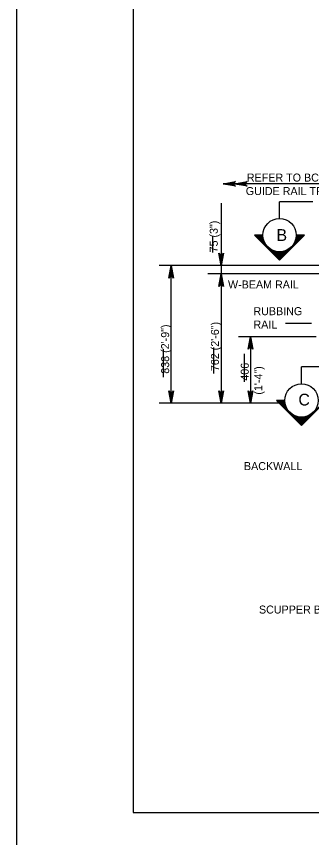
# Model space of a CAD drawing. Extents: x 179 to 454, y -271 to 54.
# Drawn here: x 360.76 to 365.18, y -21.62 to -9.31 of the extents above; entities that cross this region are included whole.
import ezdxf

# ---------------------------------------------------------------- set-up
doc = ezdxf.new("R2010")
doc.units = 0
for name, color, linetype in [('Level 1', 7, 'Continuous'), ('Level 3', 7, 'Continuous'), ('Level 41', 7, 'Continuous'), ('Level 63', 7, 'Continuous')]:
    doc.layers.add(name, color=color, linetype=linetype)

msp = doc.modelspace()

# ---------------------------------------------------------------- linework, layer by layer
at = {"layer": 'Level 1'}
msp.add_lwpolyline([(362.513, -21.25), (394.013, -21.25), (394.013, -0.75), (362.513, -0.75)], close=True, dxfattribs=at)
at = {"layer": 'Level 3'}
for p, q in [((367.342, -11.825), (363.857, -11.825)), ((363.83, -12.114), (363.83, -13.049)), ((365.204, -12.092), (364.704, -12.092)), ((364.704, -12.342), (364.704, -12.092)), ((364.704, -12.967), (364.329, -12.592)), ((364.454, -12.592), (364.329, -12.592)), ((364.336, -12.599), (364.344, -12.592)), ((364.344, -12.606), (364.358, -12.592)), ((364.351, -12.613), (364.372, -12.592)), ((364.358, -12.62), (364.386, -12.592)), ((364.365, -12.628), (364.4, -12.592)), ((364.372, -12.635), (364.414, -12.592)), ((364.379, -12.642), (364.429, -12.592)), ((364.386, -12.649), (364.443, -12.592)), ((364.393, -12.656), (364.454, -12.595)), ((364.4, -12.663), (364.455, -12.608)), ((364.407, -12.67), (364.456, -12.621)), ((364.414, -12.677), (364.458, -12.633)), ((364.421, -12.684), (364.46, -12.646)), ((364.428, -12.691), (364.463, -12.657)), ((364.435, -12.698), (364.466, -12.668)), ((364.442, -12.705), (364.469, -12.678)), ((364.697, -12.96), (365.065, -12.592)), ((364.704, -12.967), (365.079, -12.592)), ((364.912, -12.731), (365.051, -12.592)), ((364.93, -12.698), (365.037, -12.592)), ((364.94, -12.674), (365.023, -12.592)), ((364.946, -12.654), (365.008, -12.592)), ((364.95, -12.636), (364.994, -12.592)), ((364.953, -12.62), (364.98, -12.592)), ((364.954, -12.604), (364.966, -12.592)), ((365.079, -12.592), (364.954, -12.592)), ((364.45, -12.712), (364.474, -12.688)), ((364.457, -12.72), (364.478, -12.698)), ((364.464, -12.727), (364.483, -12.708)), ((364.471, -12.734), (364.488, -12.717)), ((364.478, -12.741), (364.493, -12.726)), ((364.485, -12.748), (364.498, -12.734)), ((364.492, -12.755), (364.505, -12.742)), ((364.499, -12.762), (364.511, -12.75)), ((364.506, -12.769), (364.517, -12.758)), ((364.513, -12.776), (364.524, -12.765)), ((364.52, -12.783), (364.531, -12.772)), ((364.527, -12.79), (364.538, -12.779)), ((364.534, -12.797), (364.546, -12.786)), ((364.541, -12.804), (364.554, -12.792)), ((364.549, -12.811), (364.562, -12.798)), ((364.556, -12.819), (364.571, -12.803)), ((364.69, -12.953), (364.843, -12.8)), ((364.563, -12.826), (364.58, -12.809)), ((364.57, -12.833), (364.589, -12.814)), ((364.577, -12.84), (364.598, -12.818)), ((364.584, -12.847), (364.608, -12.823)), ((364.591, -12.854), (364.618, -12.827)), ((364.598, -12.861), (364.629, -12.83)), ((364.605, -12.868), (364.64, -12.833)), ((364.612, -12.875), (364.651, -12.836)), ((364.619, -12.882), (364.663, -12.839)), ((364.626, -12.889), (364.675, -12.84)), ((364.633, -12.896), (364.688, -12.841)), ((364.64, -12.903), (364.702, -12.842)), ((364.648, -12.91), (364.716, -12.842)), ((364.655, -12.918), (364.732, -12.84)), ((364.662, -12.925), (364.748, -12.838)), ((364.669, -12.932), (364.766, -12.834)), ((364.676, -12.939), (364.787, -12.828)), ((364.683, -12.946), (364.81, -12.818)), ((367.865, -13.049), (362.901, -13.049)), ((363.081, -15.111), (363.081, -13.049)), ((363.83, -13.049), (363.83, -15.111)), ((365.296, -13.174), (363.628, -13.174)), ((365.182, -13.918), (364.791, -13.918)), ((365.25, -14.116), (364.086, -14.116)), ((364.267, -14.116), (364.267, -15.111)), ((365.032, -14.819), (365.032, -14.569)), ((365.532, -14.569), (365.032, -14.569)), ((364.741, -15.111), (362.901, -15.111)), ((364.259, -15.111), (364.087, -15.111)), ((365.032, -15.444), (364.657, -15.069)), ((364.782, -15.069), (364.657, -15.069)), ((364.679, -15.091), (364.7, -15.069)), ((364.686, -15.098), (364.714, -15.069)), ((364.693, -15.105), (364.728, -15.069)), ((364.7, -15.112), (364.743, -15.069)), ((364.707, -15.119), (364.757, -15.069)), ((364.714, -15.126), (364.771, -15.069)), ((364.721, -15.133), (364.782, -15.072)), ((364.728, -15.14), (364.783, -15.086)), ((364.735, -15.147), (364.784, -15.099)), ((364.742, -15.155), (364.786, -15.111)), ((364.749, -15.162), (364.788, -15.123)), ((364.756, -15.169), (364.791, -15.134)), ((365.025, -15.437), (365.393, -15.069)), ((365.032, -15.444), (365.407, -15.069)), ((364.763, -15.176), (364.794, -15.145)), ((364.771, -15.183), (364.798, -15.156)), ((364.778, -15.19), (364.802, -15.166)), ((364.785, -15.197), (364.806, -15.176)), ((364.792, -15.204), (364.811, -15.185)), ((364.799, -15.211), (364.816, -15.194)), ((364.806, -15.218), (364.821, -15.203)), ((364.813, -15.225), (364.827, -15.212)), ((364.82, -15.232), (364.832, -15.22)), ((364.827, -15.239), (364.839, -15.228)), ((364.834, -15.246), (364.845, -15.236)), ((364.841, -15.254), (364.852, -15.243)), ((364.848, -15.261), (364.859, -15.25)), ((364.855, -15.268), (364.866, -15.257)), ((364.863, -15.275), (364.874, -15.263)), ((364.87, -15.282), (364.882, -15.269)), ((364.877, -15.289), (364.89, -15.275)), ((364.884, -15.296), (364.899, -15.281)), ((364.891, -15.303), (364.908, -15.286)), ((364.898, -15.31), (364.917, -15.291)), ((364.905, -15.317), (364.926, -15.296)), ((364.912, -15.324), (364.936, -15.3)), ((364.919, -15.331), (364.946, -15.304)), ((364.926, -15.338), (364.957, -15.308)), ((364.933, -15.345), (364.968, -15.311)), ((364.94, -15.353), (364.979, -15.314)), ((364.947, -15.36), (364.991, -15.316)), ((364.954, -15.367), (365.003, -15.318)), ((364.962, -15.374), (365.016, -15.319)), ((364.969, -15.381), (365.03, -15.319)), ((364.976, -15.388), (365.044, -15.319)), ((364.983, -15.395), (365.06, -15.318)), ((364.99, -15.402), (365.076, -15.316)), ((364.997, -15.409), (365.094, -15.312)), ((365.004, -15.416), (365.115, -15.306)), ((365.011, -15.423), (365.138, -15.296)), ((365.018, -15.43), (365.171, -15.277))]:
    msp.add_line(p, q, dxfattribs=at)
for points in [[(363.857, -11.825), (364.043, -11.79), (364.029, -11.8), (364.021, -11.813), (364.019, -11.825), (364.021, -11.838), (364.029, -11.85), (364.043, -11.86), (363.857, -11.825), (364.029, -11.85), (364.021, -11.838), (363.857, -11.825), (364.019, -11.825), (364.021, -11.813), (363.857, -11.825), (364.029, -11.8)], [(364.03, -11.825), (364.217, -11.79), (364.202, -11.8), (364.195, -11.813), (364.193, -11.825), (364.195, -11.838), (364.202, -11.85), (364.217, -11.86), (364.03, -11.825), (364.202, -11.85), (364.195, -11.838), (364.03, -11.825), (364.193, -11.825), (364.195, -11.813), (364.03, -11.825), (364.202, -11.8)], [(363.83, -13.049), (363.795, -12.862), (363.805, -12.877), (363.817, -12.884), (363.83, -12.886), (363.842, -12.884), (363.855, -12.877), (363.865, -12.862), (363.83, -13.049), (363.855, -12.877), (363.842, -12.884), (363.83, -13.049), (363.83, -12.886), (363.817, -12.884), (363.83, -13.049), (363.805, -12.877)], [(363.081, -13.049), (363.116, -13.235), (363.106, -13.221), (363.094, -13.213), (363.081, -13.211), (363.069, -13.213), (363.056, -13.221), (363.046, -13.235), (363.081, -13.049), (363.056, -13.221), (363.069, -13.213), (363.081, -13.049), (363.081, -13.211), (363.094, -13.213), (363.081, -13.049), (363.106, -13.221)], [(363.83, -13.174), (363.865, -13.36), (363.855, -13.346), (363.842, -13.338), (363.83, -13.336), (363.817, -13.338), (363.805, -13.346), (363.795, -13.36), (363.83, -13.174), (363.805, -13.346), (363.817, -13.338), (363.83, -13.174), (363.83, -13.336), (363.842, -13.338), (363.83, -13.174), (363.855, -13.346)], [(364.267, -14.116), (364.301, -14.302), (364.291, -14.288), (364.279, -14.281), (364.267, -14.278), (364.254, -14.281), (364.241, -14.288), (364.232, -14.302), (364.267, -14.116), (364.241, -14.288), (364.254, -14.281), (364.267, -14.116), (364.267, -14.278), (364.279, -14.281), (364.267, -14.116), (364.291, -14.288)], [(363.081, -15.111), (363.046, -14.925), (363.056, -14.939), (363.069, -14.946), (363.081, -14.948), (363.094, -14.946), (363.106, -14.939), (363.116, -14.925), (363.081, -15.111), (363.106, -14.939), (363.094, -14.946), (363.081, -15.111), (363.081, -14.948), (363.069, -14.946), (363.081, -15.111), (363.056, -14.939)], [(363.83, -15.111), (363.795, -14.925), (363.805, -14.939), (363.817, -14.946), (363.83, -14.948), (363.842, -14.946), (363.855, -14.939), (363.865, -14.925), (363.83, -15.111), (363.855, -14.939), (363.842, -14.946), (363.83, -15.111), (363.83, -14.948), (363.817, -14.946), (363.83, -15.111), (363.805, -14.939)], [(364.267, -15.111), (364.232, -14.925), (364.241, -14.939), (364.254, -14.946), (364.267, -14.948), (364.279, -14.946), (364.291, -14.939), (364.301, -14.925), (364.267, -15.111), (364.291, -14.939), (364.279, -14.946), (364.267, -15.111), (364.267, -14.948), (364.254, -14.946), (364.267, -15.111), (364.241, -14.939)]]:
    msp.add_lwpolyline(points, dxfattribs=at)
for points in [[(363.851, -12.927), (363.809, -12.927), (363.83, -13.052)], [(363.061, -13.174), (363.102, -13.174), (363.081, -13.049)], [(363.851, -13.299), (363.809, -13.299), (363.83, -13.174)], [(364.246, -14.236), (364.286, -14.236), (364.267, -14.116)], [(363.061, -14.986), (363.102, -14.986), (363.081, -15.111)], [(363.809, -14.986), (363.851, -14.986), (363.83, -15.111)], [(364.246, -14.991), (364.286, -14.991), (364.267, -15.111)]]:
    msp.add_lwpolyline(points, close=True, dxfattribs=at)
for centre in [(364.704, -12.592), (365.032, -15.07)]:
    msp.add_circle(centre, 0.25, dxfattribs=at)
at = {"layer": 'Level 41'}
for p, q in [((363.704, -12.854), (363.704, -12.603)), ((363.717, -14.666), (363.717, -14.276)), ((362.965, -14.722), (362.965, -14.304)), ((364.177, -14.792), (364.177, -14.374))]:
    msp.add_line(p, q, dxfattribs=at)
at = {"layer": 'Level 63'}
msp.add_lwpolyline([(360.763, -22), (394.763, -22), (394.763, 0), (360.763, 0)], close=True, dxfattribs=at)

# ---------------------------------------------------------------- texts
at = {"layer": 'Level 3'}
for s, height, p in [('   REFER TO BC-739M FOR', 0.12, (364.08, -11.789)), ('   GUIDE RAIL TRANSITION.', 0.12, (364.064, -11.991)), ('B', 0.177, (364.658, -12.679)), ('W-BEAM RAIL', 0.12, (363.931, -13.392)), ('RUBBING', 0.12, (364.312, -13.792)), ('RAIL', 0.12, (364.312, -13.992)), ('C', 0.177, (364.986, -15.147)), ('BACKWALL', 0.12, (364.17, -16.115)), ('SCUPPER BLOCK (SHOWN BEYOND)', 0.12, (364.395, -18.266))]:
    msp.add_text(s, height=height, dxfattribs=at).set_placement(p)
for s, p in [('75 (3")', (363.778, -12.851)), ('762 (2\'-6")', (363.796, -14.631)), ('838 (2\'-9")', (363.05, -14.67)), ('406', (364.242, -14.774)), ('(1\'-4")', (364.445, -14.984))]:
    msp.add_text(s, height=0.12, rotation=90, dxfattribs=at).set_placement(p)

doc.saveas('drawing.dxf')
